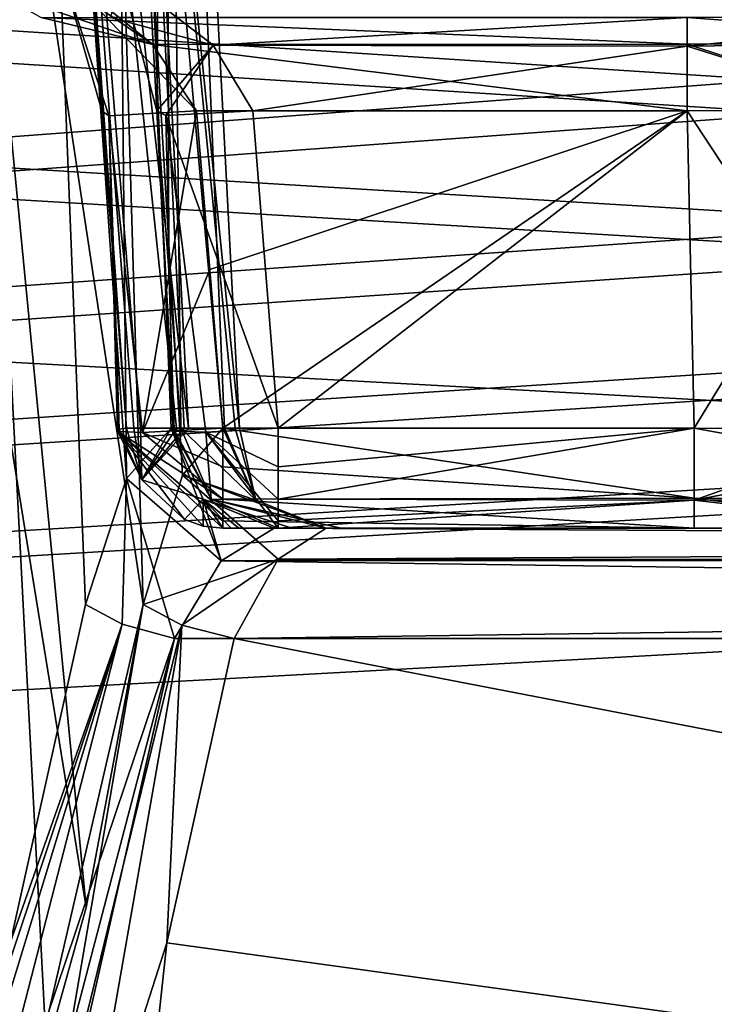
# Model space of a CAD drawing. Header units: inches. Extents: x -9.1 to 9.1, y -1.6 to 4.3.
# Tile 587 of 656: x -0.85 to -0.652, y -1.24 to -0.961. Entities that reach past the tile are written whole.
import ezdxf

# ---------------------------------------------------------------- set-up
doc = ezdxf.new("R2010")
doc.units = ezdxf.units.IN
doc.header["$LTSCALE"] = 65.185185
doc.header["$MEASUREMENT"] = 0
for name, color, linetype in [('2242', 7, 'CONTINUOUS'), ('2366', 7, 'CONTINUOUS'), ('2599', 7, 'CONTINUOUS'), ('2618', 7, 'CONTINUOUS'), ('2748', 7, 'CONTINUOUS'), ('2981', 7, 'CONTINUOUS'), ('2982', 7, 'CONTINUOUS'), ('3036', 7, 'CONTINUOUS'), ('3037', 7, 'CONTINUOUS'), ('3038', 7, 'CONTINUOUS'), ('3045', 7, 'CONTINUOUS'), ('3046', 7, 'CONTINUOUS'), ('3047', 7, 'CONTINUOUS'), ('3048', 7, 'CONTINUOUS'), ('3055', 7, 'CONTINUOUS'), ('3549', 7, 'CONTINUOUS'), ('3571', 7, 'CONTINUOUS'), ('4762', 7, 'CONTINUOUS'), ('4764', 7, 'CONTINUOUS'), ('4765', 7, 'CONTINUOUS'), ('4766', 7, 'CONTINUOUS'), ('4767', 7, 'CONTINUOUS'), ('4782', 7, 'CONTINUOUS'), ('4783', 7, 'CONTINUOUS'), ('4784', 7, 'CONTINUOUS'), ('4823', 7, 'CONTINUOUS'), ('4854', 7, 'CONTINUOUS'), ('4873', 7, 'CONTINUOUS'), ('4874', 7, 'CONTINUOUS'), ('4875', 7, 'CONTINUOUS'), ('4876', 7, 'CONTINUOUS'), ('9359', 7, 'CONTINUOUS'), ('9360', 7, 'CONTINUOUS'), ('9361', 7, 'CONTINUOUS'), ('9363', 7, 'CONTINUOUS'), ('9364', 7, 'CONTINUOUS'), ('9758', 7, 'CONTINUOUS')]:
    doc.layers.add(name, color=color, linetype=linetype)

msp = doc.modelspace()

# ---------------------------------------------------------------- linework, layer by layer
at = {"layer": '2242', "linetype": 'CONTINUOUS'}
for points in [[(-3.12257, -0.63817, 4.57874), (8.57837, -1.57343, 4.62775), (-3.08276, -0.62178, 4.57788), (-3.12257, -0.63817, 4.57874)], [(-3.08276, -0.62178, 4.57788), (8.57837, -1.57343, 4.62775), (-2.87743, -0.63817, 4.57874), (-3.08276, -0.62178, 4.57788)], [(-1.12257, -0.63817, 4.57874), (8.57837, -1.57343, 4.62775), (-1.08276, -0.62178, 4.57788), (-1.12257, -0.63817, 4.57874)], [(8.57837, -1.57343, 4.62775), (-0.87743, -0.63817, 4.57874), (-1.08276, -0.62178, 4.57788), (8.57837, -1.57343, 4.62775)], [(-8.57837, -1.57343, 4.62775), (8.57837, -1.57343, 4.62775), (-8.52935, -0.63817, 4.57874), (-8.57837, -1.57343, 4.62775)], [(-8.52935, -0.63817, 4.57874), (8.57837, -1.57343, 4.62775), (-7.12257, -0.63817, 4.57874), (-8.52935, -0.63817, 4.57874)], [(-7.12257, -0.63817, 4.57874), (8.57837, -1.57343, 4.62775), (-6.87743, -0.63817, 4.57874), (-7.12257, -0.63817, 4.57874)], [(-6.87743, -0.63817, 4.57874), (8.57837, -1.57343, 4.62775), (-6.10626, -0.63866, 4.57876), (-6.87743, -0.63817, 4.57874)], [(-6.10626, -0.63866, 4.57876), (8.57837, -1.57343, 4.62775), (-5.89369, -0.63806, 4.57873), (-6.10626, -0.63866, 4.57876)], [(-5.89369, -0.63806, 4.57873), (8.57837, -1.57343, 4.62775), (-5.12257, -0.63817, 4.57874), (-5.89369, -0.63806, 4.57873)], [(-5.12257, -0.63817, 4.57874), (8.57837, -1.57343, 4.62775), (-4.87743, -0.63817, 4.57874), (-5.12257, -0.63817, 4.57874)], [(-4.87743, -0.63817, 4.57874), (8.57837, -1.57343, 4.62775), (-4.1063, -0.63817, 4.57874), (-4.87743, -0.63817, 4.57874)], [(-4.1063, -0.63817, 4.57874), (8.57837, -1.57343, 4.62775), (-3.89369, -0.63806, 4.57873), (-4.1063, -0.63817, 4.57874)], [(-3.89369, -0.63806, 4.57873), (8.57837, -1.57343, 4.62775), (-3.12257, -0.63817, 4.57874), (-3.89369, -0.63806, 4.57873)], [(-2.87743, -0.63817, 4.57874), (8.57837, -1.57343, 4.62775), (-2.1063, -0.63817, 4.57874), (-2.87743, -0.63817, 4.57874)], [(-2.1063, -0.63817, 4.57874), (8.57837, -1.57343, 4.62775), (-1.89369, -0.63806, 4.57873), (-2.1063, -0.63817, 4.57874)], [(-1.89369, -0.63806, 4.57873), (8.57837, -1.57343, 4.62775), (-1.12257, -0.63817, 4.57874), (-1.89369, -0.63806, 4.57873)], [(0.87743, -0.63817, 4.57874), (-0.87743, -0.63817, 4.57874), (8.57837, -1.57343, 4.62775), (0.87743, -0.63817, 4.57874)]]:
    msp.add_3dface(points, dxfattribs=at)
at = {"layer": '2366', "linetype": 'CONTINUOUS'}
for points in [[(0.8742, -0.63817, 4.47526), (-0.82519, -1.57343, 4.42625), (-0.8742, -0.63817, 4.47526), (0.8742, -0.63817, 4.47526)], [(0.8742, -0.63817, 4.47526), (0.82519, -1.57343, 4.42625), (-0.82519, -1.57343, 4.42625), (0.8742, -0.63817, 4.47526)]]:
    msp.add_3dface(points, dxfattribs=at)
at = {"layer": '2599', "linetype": 'CONTINUOUS'}
for points in [[(-0.92191, -0.63817, -4.47526), (-0.91869, -0.64808, -4.47474), (0.86929, -1.57343, -4.42625), (-0.92191, -0.63817, -4.47526)], [(-0.92191, -0.63817, -4.47526), (0.86929, -1.57343, -4.42625), (0.91724, -0.65843, -4.4742), (-0.92191, -0.63817, -4.47526)], [(-0.91869, -0.64808, -4.47474), (-0.91724, -0.65843, -4.4742), (0.86929, -1.57343, -4.42625), (-0.91869, -0.64808, -4.47474)], [(0.86929, -1.57343, -4.42625), (-0.91724, -0.65843, -4.4742), (-0.86929, -1.57343, -4.42625), (0.86929, -1.57343, -4.42625)]]:
    msp.add_3dface(points, dxfattribs=at)
at = {"layer": '2618', "linetype": 'CONTINUOUS'}
for points in [[(3.12257, -0.63817, -4.57874), (-8.57837, -1.57343, -4.62775), (3.08276, -0.62178, -4.57788), (3.12257, -0.63817, -4.57874)], [(3.08276, -0.62178, -4.57788), (-8.57837, -1.57343, -4.62775), (2.87743, -0.63817, -4.57874), (3.08276, -0.62178, -4.57788)], [(6.1063, -0.63817, -4.57874), (-8.57837, -1.57343, -4.62775), (5.89369, -0.63806, -4.57873), (6.1063, -0.63817, -4.57874)], [(5.89369, -0.63806, -4.57873), (-8.57837, -1.57343, -4.62775), (5.12257, -0.63817, -4.57874), (5.89369, -0.63806, -4.57873)], [(4.1063, -0.63817, -4.57874), (-8.57837, -1.57343, -4.62775), (3.89369, -0.63806, -4.57873), (4.1063, -0.63817, -4.57874)], [(3.89369, -0.63806, -4.57873), (-8.57837, -1.57343, -4.62775), (3.12257, -0.63817, -4.57874), (3.89369, -0.63806, -4.57873)], [(2.1063, -0.63817, -4.57874), (-8.57837, -1.57343, -4.62775), (1.89369, -0.63806, -4.57873), (2.1063, -0.63817, -4.57874)], [(1.89369, -0.63806, -4.57873), (-8.57837, -1.57343, -4.62775), (-1.8937, -0.63817, -4.57874), (1.89369, -0.63806, -4.57873)], [(8.57837, -1.57343, -4.62775), (-8.57837, -1.57343, -4.62775), (8.52935, -0.63817, -4.57874), (8.57837, -1.57343, -4.62775)], [(8.52935, -0.63817, -4.57874), (-8.57837, -1.57343, -4.62775), (7.12257, -0.63817, -4.57874), (8.52935, -0.63817, -4.57874)], [(7.12257, -0.63817, -4.57874), (-8.57837, -1.57343, -4.62775), (6.87743, -0.63817, -4.57874), (7.12257, -0.63817, -4.57874)], [(6.87743, -0.63817, -4.57874), (-8.57837, -1.57343, -4.62775), (6.1063, -0.63817, -4.57874), (6.87743, -0.63817, -4.57874)], [(5.12257, -0.63817, -4.57874), (-8.57837, -1.57343, -4.62775), (4.87743, -0.63817, -4.57874), (5.12257, -0.63817, -4.57874)], [(4.87743, -0.63817, -4.57874), (-8.57837, -1.57343, -4.62775), (4.1063, -0.63817, -4.57874), (4.87743, -0.63817, -4.57874)], [(2.87743, -0.63817, -4.57874), (-8.57837, -1.57343, -4.62775), (2.1063, -0.63817, -4.57874), (2.87743, -0.63817, -4.57874)]]:
    msp.add_3dface(points, dxfattribs=at)
at = {"layer": '2748', "linetype": 'CONTINUOUS'}
for points in [[(-0.80772, -1.22259, 3.73182), (0.83223, -1.44873, 3.82319), (-0.78869, -1.13627, 3.69695), (-0.80772, -1.22259, 3.73182)], [(-0.78869, -1.13627, 3.69695), (0.83223, -1.44873, 3.82319), (0.80561, -1.13627, 3.69695), (-0.78869, -1.13627, 3.69695)], [(-0.83309, -1.30154, 3.76372), (-0.83223, -1.44873, 3.82319), (-0.80772, -1.22259, 3.73182), (-0.83309, -1.30154, 3.76372)], [(-0.83223, -1.44873, 3.82319), (0.83223, -1.44873, 3.82319), (-0.80772, -1.22259, 3.73182), (-0.83223, -1.44873, 3.82319)]]:
    msp.add_3dface(points, dxfattribs=at)
at = {"layer": '2981', "linetype": 'CONTINUOUS'}
for points in [[(-0.77617, -1.105, 3.50597), (-0.7583, -1.105, 3.57724), (-0.65811, -1.105, 3.50597), (-0.77617, -1.105, 3.50597)], [(-0.76255, -1.105, 3.65059), (0.77731, -1.105, 3.65059), (-0.7583, -1.105, 3.57724), (-0.76255, -1.105, 3.65059)], [(-0.7583, -1.105, 3.57724), (0.77731, -1.105, 3.65059), (-0.65811, -1.105, 3.50597), (-0.7583, -1.105, 3.57724)], [(-0.65811, -1.105, 3.50597), (0.77731, -1.105, 3.65059), (-0.58932, -1.105, 3.49227), (-0.65811, -1.105, 3.50597)]]:
    msp.add_3dface(points, dxfattribs=at)
at = {"layer": '2982', "linetype": 'CONTINUOUS'}
for points in [[(-0.78955, -1.105, -3.51133), (-0.7919, -1.105, -3.50597), (-0.65811, -1.105, -3.50597), (-0.78955, -1.105, -3.51133)], [(-0.78735, -1.105, -3.51676), (-0.78955, -1.105, -3.51133), (-0.65811, -1.105, -3.50597), (-0.78735, -1.105, -3.51676)], [(-0.77229, -1.105, -3.58292), (-0.78735, -1.105, -3.51676), (-0.65811, -1.105, -3.50597), (-0.77229, -1.105, -3.58292)], [(-0.77731, -1.105, -3.65059), (-0.77229, -1.105, -3.58292), (-0.65811, -1.105, -3.50597), (-0.77731, -1.105, -3.65059)], [(-0.531, -1.105, -3.45332), (-0.77731, -1.105, -3.65059), (-0.58932, -1.105, -3.49227), (-0.531, -1.105, -3.45332)], [(-0.77731, -1.105, -3.65059), (-0.531, -1.105, -3.45332), (0.15153, -1.105, -2.99939), (-0.77731, -1.105, -3.65059)], [(-0.58932, -1.105, -3.49227), (-0.77731, -1.105, -3.65059), (-0.65811, -1.105, -3.50597), (-0.58932, -1.105, -3.49227)], [(0.77731, -1.105, -3.65059), (-0.77731, -1.105, -3.65059), (0.7728, -1.105, -3.57709), (0.77731, -1.105, -3.65059)], [(0.7728, -1.105, -3.57709), (-0.77731, -1.105, -3.65059), (0.65811, -1.105, -3.50597), (0.7728, -1.105, -3.57709)], [(0.65811, -1.105, -3.50597), (-0.77731, -1.105, -3.65059), (0.58932, -1.105, -3.49227), (0.65811, -1.105, -3.50597)], [(0.58932, -1.105, -3.49227), (-0.77731, -1.105, -3.65059), (0.531, -1.105, -3.45332), (0.58932, -1.105, -3.49227)], [(0.531, -1.105, -3.45332), (-0.77731, -1.105, -3.65059), (0.20418, -1.105, -3.1265), (0.531, -1.105, -3.45332)], [(0.20418, -1.105, -3.1265), (-0.77731, -1.105, -3.65059), (0.16523, -1.105, -3.06818), (0.20418, -1.105, -3.1265)], [(0.16523, -1.105, -3.06818), (-0.77731, -1.105, -3.65059), (0.15153, -1.105, -2.99939), (0.16523, -1.105, -3.06818)]]:
    msp.add_3dface(points, dxfattribs=at)
at = {"layer": '3036', "linetype": 'CONTINUOUS'}
for points in [[(-0.8237, -0.96011, 3.44382), (-0.82081, -0.94779, 3.49825), (-0.79465, -0.96797, 3.46279), (-0.8237, -0.96011, 3.44382)], [(-0.82081, -0.94779, 3.49825), (-0.81064, -0.98664, 3.51368), (-0.79465, -0.96797, 3.46279), (-0.82081, -0.94779, 3.49825)], [(-0.81064, -0.98664, 3.51368), (-0.80808, -0.98796, 3.48448), (-0.79465, -0.96797, 3.46279), (-0.81064, -0.98664, 3.51368)], [(-0.80808, -0.98796, 3.48448), (-0.78338, -0.98664, 3.4713), (-0.79465, -0.96797, 3.46279), (-0.80808, -0.98796, 3.48448)]]:
    msp.add_3dface(points, dxfattribs=at)
at = {"layer": '3037', "linetype": 'CONTINUOUS'}
for points in [[(-0.66006, -0.96011, 3.44382), (-0.8237, -0.96011, 3.44382), (-0.79465, -0.96797, 3.46279), (-0.66006, -0.96011, 3.44382)], [(-0.66006, -0.96011, 3.44382), (-0.79465, -0.96797, 3.46279), (-0.66006, -0.96822, 3.46305), (-0.66006, -0.96011, 3.44382)], [(-0.79465, -0.96797, 3.46279), (-0.78338, -0.98664, 3.4713), (-0.66006, -0.96822, 3.46305), (-0.79465, -0.96797, 3.46279)], [(-0.66006, -0.96822, 3.46305), (-0.78338, -0.98664, 3.4713), (-0.66006, -0.98664, 3.4713), (-0.66006, -0.96822, 3.46305)]]:
    msp.add_3dface(points, dxfattribs=at)
at = {"layer": '3038', "linetype": 'CONTINUOUS'}
for points in [[(-0.57392, -0.95949, 3.40811), (-0.66006, -0.96011, 3.44382), (-0.66006, -0.96822, 3.46305), (-0.57392, -0.95949, 3.40811)], [(-0.57392, -0.95949, 3.40811), (-0.66006, -0.96822, 3.46305), (-0.56056, -0.96704, 3.42132), (-0.57392, -0.95949, 3.40811)], [(-0.56056, -0.96704, 3.42132), (-0.66006, -0.96822, 3.46305), (-0.60273, -0.98636, 3.45988), (-0.56056, -0.96704, 3.42132)], [(-0.66006, -0.96822, 3.46305), (-0.66006, -0.98664, 3.4713), (-0.60273, -0.98636, 3.45988), (-0.66006, -0.96822, 3.46305)]]:
    msp.add_3dface(points, dxfattribs=at)
at = {"layer": '3045', "linetype": 'CONTINUOUS'}
for points in [[(-0.54581, -1.09648, 3.43851), (-0.55218, -1.07657, 3.43214), (-0.65811, -1.09704, 3.48561), (-0.54581, -1.09648, 3.43851)], [(-0.65811, -1.09704, 3.48561), (-0.55218, -1.07657, 3.43214), (-0.60078, -1.0767, 3.46462), (-0.65811, -1.09704, 3.48561)], [(-0.65811, -1.07657, 3.47601), (-0.65811, -1.09704, 3.48561), (-0.60078, -1.0767, 3.46462), (-0.65811, -1.07657, 3.47601)], [(-0.58932, -1.105, 3.49227), (-0.54581, -1.09648, 3.43851), (-0.65811, -1.09704, 3.48561), (-0.58932, -1.105, 3.49227)], [(-0.65811, -1.105, 3.50597), (-0.58932, -1.105, 3.49227), (-0.65811, -1.09704, 3.48561), (-0.65811, -1.105, 3.50597)]]:
    msp.add_3dface(points, dxfattribs=at)
at = {"layer": '3046', "linetype": 'CONTINUOUS'}
for points in [[(-0.65811, -1.09704, 3.48561), (-0.65811, -1.07657, 3.47601), (-0.77617, -1.09676, 3.48532), (-0.65811, -1.09704, 3.48561)], [(-0.77617, -1.09676, 3.48532), (-0.65811, -1.07657, 3.47601), (-0.77617, -1.08756, 3.47872), (-0.77617, -1.09676, 3.48532)], [(-0.77617, -1.08756, 3.47872), (-0.65811, -1.07657, 3.47601), (-0.77617, -1.07657, 3.47601), (-0.77617, -1.08756, 3.47872)], [(-0.65811, -1.09704, 3.48561), (-0.77617, -1.09676, 3.48532), (-0.77617, -1.10286, 3.49485), (-0.65811, -1.09704, 3.48561)], [(-0.77617, -1.105, 3.50597), (-0.65811, -1.105, 3.50597), (-0.65811, -1.09704, 3.48561), (-0.77617, -1.105, 3.50597)], [(-0.77617, -1.105, 3.50597), (-0.65811, -1.09704, 3.48561), (-0.77617, -1.10286, 3.49485), (-0.77617, -1.105, 3.50597)]]:
    msp.add_3dface(points, dxfattribs=at)
at = {"layer": '3047', "linetype": 'CONTINUOUS'}
for points in [[(-0.80572, -1.07708, 3.51072), (-0.79521, -1.09676, 3.51397), (-0.80598, -1.07747, 3.50362), (-0.80572, -1.07708, 3.51072)], [(-0.80598, -1.07747, 3.50362), (-0.79521, -1.09676, 3.51397), (-0.79672, -1.07776, 3.48428), (-0.80598, -1.07747, 3.50362)], [(-0.8038, -1.07657, 3.51757), (-0.79521, -1.09676, 3.51397), (-0.80572, -1.07708, 3.51072), (-0.8038, -1.07657, 3.51757)], [(-0.77617, -1.08756, 3.47872), (-0.77617, -1.07657, 3.47601), (-0.79672, -1.07776, 3.48428), (-0.77617, -1.08756, 3.47872)], [(-0.79521, -1.09676, 3.51397), (-0.77617, -1.105, 3.50597), (-0.79672, -1.07776, 3.48428), (-0.79521, -1.09676, 3.51397)], [(-0.77617, -1.105, 3.50597), (-0.77617, -1.10286, 3.49485), (-0.79672, -1.07776, 3.48428), (-0.77617, -1.105, 3.50597)], [(-0.77617, -1.09676, 3.48532), (-0.77617, -1.08756, 3.47872), (-0.79672, -1.07776, 3.48428), (-0.77617, -1.09676, 3.48532)], [(-0.77617, -1.10286, 3.49485), (-0.77617, -1.09676, 3.48532), (-0.79672, -1.07776, 3.48428), (-0.77617, -1.10286, 3.49485)]]:
    msp.add_3dface(points, dxfattribs=at)
at = {"layer": '3048', "linetype": 'CONTINUOUS'}
for points in [[(-0.80808, -0.98796, 3.48448), (-0.81064, -0.98664, 3.51368), (-0.80598, -1.07747, 3.50362), (-0.80808, -0.98796, 3.48448)], [(-0.81064, -0.98664, 3.51368), (-0.80572, -1.07708, 3.51072), (-0.80598, -1.07747, 3.50362), (-0.81064, -0.98664, 3.51368)], [(-0.80572, -1.07708, 3.51072), (-0.81064, -0.98664, 3.51368), (-0.80719, -1.03167, 3.51562), (-0.80572, -1.07708, 3.51072)], [(-0.78338, -0.98664, 3.4713), (-0.80808, -0.98796, 3.48448), (-0.77617, -1.07657, 3.47601), (-0.78338, -0.98664, 3.4713)], [(-0.77617, -1.07657, 3.47601), (-0.80808, -0.98796, 3.48448), (-0.79672, -1.07776, 3.48428), (-0.77617, -1.07657, 3.47601)], [(-0.80808, -0.98796, 3.48448), (-0.80598, -1.07747, 3.50362), (-0.79672, -1.07776, 3.48428), (-0.80808, -0.98796, 3.48448)], [(-0.8038, -1.07657, 3.51757), (-0.80572, -1.07708, 3.51072), (-0.80719, -1.03167, 3.51562), (-0.8038, -1.07657, 3.51757)]]:
    msp.add_3dface(points, dxfattribs=at)
at = {"layer": '3055', "linetype": 'CONTINUOUS'}
for points in [[(-0.66006, -0.98664, 3.4713), (-0.78338, -0.98664, 3.4713), (-0.77617, -1.07657, 3.47601), (-0.66006, -0.98664, 3.4713)], [(-0.65811, -1.07657, 3.47601), (-0.66006, -0.98664, 3.4713), (-0.77617, -1.07657, 3.47601), (-0.65811, -1.07657, 3.47601)]]:
    msp.add_3dface(points, dxfattribs=at)
at = {"layer": '3549', "linetype": 'CONTINUOUS'}
for points in [[(-0.80561, -1.13627, -3.69695), (0.80561, -1.13627, -3.69695), (-0.87633, -1.44873, -3.82319), (-0.80561, -1.13627, -3.69695)], [(-0.87633, -1.44873, -3.82319), (0.80561, -1.13627, -3.69695), (0.83329, -1.24326, -3.74017), (-0.87633, -1.44873, -3.82319)], [(-0.83477, -1.24736, -3.74183), (-0.80561, -1.13627, -3.69695), (-0.87633, -1.44873, -3.82319), (-0.83477, -1.24736, -3.74183)]]:
    msp.add_3dface(points, dxfattribs=at)
at = {"layer": '3571', "linetype": 'CONTINUOUS'}
for points in [[(-0.79933, -0.98664, -3.4713), (-0.66006, -0.98664, -3.4713), (-0.79558, -1.0316, -3.47365), (-0.79933, -0.98664, -3.4713)], [(-0.79558, -1.0316, -3.47365), (-0.66006, -0.98664, -3.4713), (-0.7919, -1.07657, -3.47601), (-0.79558, -1.0316, -3.47365)], [(-0.66006, -0.98664, -3.4713), (-0.65811, -1.07657, -3.47601), (-0.7919, -1.07657, -3.47601), (-0.66006, -0.98664, -3.4713)]]:
    msp.add_3dface(points, dxfattribs=at)
at = {"layer": '4762', "linetype": 'CONTINUOUS'}
for points in [[(-0.85542, -1.23681, -3.74786), (-0.84953, -0.65843, -3.69224), (-0.83082, -1.1266, -3.70858), (-0.85542, -1.23681, -3.74786)], [(-0.83746, -0.94705, -3.49853), (-0.82621, -0.98664, -3.51448), (-0.84953, -0.65843, -3.50776), (-0.83746, -0.94705, -3.49853)], [(-0.82621, -0.98664, -3.51448), (-0.82267, -1.03168, -3.51639), (-0.84953, -0.65843, -3.50776), (-0.82621, -0.98664, -3.51448)], [(-0.82267, -1.03168, -3.51639), (-0.8192, -1.07657, -3.5183), (-0.84953, -0.65843, -3.50776), (-0.82267, -1.03168, -3.51639)], [(-0.8192, -1.07657, -3.5183), (-0.81716, -1.07657, -3.52297), (-0.84953, -0.65843, -3.50776), (-0.8192, -1.07657, -3.5183)], [(-0.80504, -1.07657, -3.5632), (-0.8016, -1.07657, -3.6), (-0.84953, -0.65843, -3.50776), (-0.80504, -1.07657, -3.5632)], [(-0.84953, -0.65843, -3.50776), (-0.8016, -1.07657, -3.6), (-0.82351, -0.65843, -3.6), (-0.84953, -0.65843, -3.50776)], [(-0.81525, -1.07657, -3.52768), (-0.80504, -1.07657, -3.5632), (-0.84953, -0.65843, -3.50776), (-0.81525, -1.07657, -3.52768)], [(-0.81716, -1.07657, -3.52297), (-0.81525, -1.07657, -3.52768), (-0.84953, -0.65843, -3.50776), (-0.81716, -1.07657, -3.52297)], [(-0.84953, -0.65843, -3.69224), (-0.82351, -0.65843, -3.6), (-0.81926, -1.09086, -3.68363), (-0.84953, -0.65843, -3.69224)], [(-0.83082, -1.1266, -3.70858), (-0.84953, -0.65843, -3.69224), (-0.81926, -1.09086, -3.68363), (-0.83082, -1.1266, -3.70858)], [(-0.82351, -0.65843, -3.6), (-0.8016, -1.07657, -3.6), (-0.80283, -1.07657, -3.62211), (-0.82351, -0.65843, -3.6)], [(-0.81926, -1.09086, -3.68363), (-0.82351, -0.65843, -3.6), (-0.80653, -1.07657, -3.64395), (-0.81926, -1.09086, -3.68363)], [(-0.80653, -1.07657, -3.64395), (-0.82351, -0.65843, -3.6), (-0.80283, -1.07657, -3.62211), (-0.80653, -1.07657, -3.64395)]]:
    msp.add_3dface(points, dxfattribs=at)
at = {"layer": '4764', "linetype": 'CONTINUOUS'}
for points in [[(-0.81716, -1.07657, -3.52297), (-0.8192, -1.07657, -3.5183), (-0.81488, -1.09129, -3.51627), (-0.81716, -1.07657, -3.52297)], [(-0.81525, -1.07657, -3.52768), (-0.81716, -1.07657, -3.52297), (-0.81488, -1.09129, -3.51627), (-0.81525, -1.07657, -3.52768)], [(-0.80504, -1.07657, -3.5632), (-0.81525, -1.07657, -3.52768), (-0.81488, -1.09129, -3.51627), (-0.80504, -1.07657, -3.5632)], [(-0.8016, -1.07657, -3.6), (-0.80504, -1.07657, -3.5632), (-0.81488, -1.09129, -3.51627), (-0.8016, -1.07657, -3.6)], [(-0.80283, -1.07657, -3.62211), (-0.8016, -1.07657, -3.6), (-0.81488, -1.09129, -3.51627), (-0.80283, -1.07657, -3.62211)], [(-0.80653, -1.07657, -3.64395), (-0.80283, -1.07657, -3.62211), (-0.81488, -1.09129, -3.51627), (-0.80653, -1.07657, -3.64395)], [(-0.80653, -1.07657, -3.64395), (-0.81488, -1.09129, -3.51627), (-0.79745, -1.09676, -3.64601), (-0.80653, -1.07657, -3.64395)], [(-0.81488, -1.09129, -3.51627), (-0.80278, -1.10252, -3.51089), (-0.79745, -1.09676, -3.64601), (-0.81488, -1.09129, -3.51627)], [(-0.80278, -1.10252, -3.51089), (-0.79745, -1.10437, -3.50848), (-0.79745, -1.09676, -3.64601), (-0.80278, -1.10252, -3.51089)], [(-0.78955, -1.105, -3.51133), (-0.78735, -1.105, -3.51676), (-0.79745, -1.09676, -3.64601), (-0.78955, -1.105, -3.51133)], [(-0.79745, -1.09676, -3.64601), (-0.78735, -1.105, -3.51676), (-0.77229, -1.105, -3.58292), (-0.79745, -1.09676, -3.64601)], [(-0.7919, -1.105, -3.50597), (-0.78955, -1.105, -3.51133), (-0.79745, -1.09676, -3.64601), (-0.7919, -1.105, -3.50597)], [(-0.79745, -1.10437, -3.50848), (-0.7919, -1.105, -3.50597), (-0.79745, -1.09676, -3.64601), (-0.79745, -1.10437, -3.50848)], [(-0.77731, -1.105, -3.65059), (-0.79745, -1.09676, -3.64601), (-0.77229, -1.105, -3.58292), (-0.77731, -1.105, -3.65059)]]:
    msp.add_3dface(points, dxfattribs=at)
at = {"layer": '4765', "linetype": 'CONTINUOUS'}
for points in [[(-0.82128, -1.07688, -3.51173), (-0.8218, -1.07742, -3.5061), (-0.81488, -1.09129, -3.51627), (-0.82128, -1.07688, -3.51173)], [(-0.8218, -1.07742, -3.5061), (-0.7919, -1.105, -3.50597), (-0.79745, -1.10437, -3.50848), (-0.8218, -1.07742, -3.5061)], [(-0.8218, -1.07742, -3.5061), (-0.79745, -1.10437, -3.50848), (-0.80278, -1.10252, -3.51089), (-0.8218, -1.07742, -3.5061)], [(-0.8218, -1.07742, -3.5061), (-0.80278, -1.10252, -3.51089), (-0.81488, -1.09129, -3.51627), (-0.8218, -1.07742, -3.5061)], [(-0.7919, -1.105, -3.50597), (-0.8218, -1.07742, -3.5061), (-0.7919, -1.10286, -3.49485), (-0.7919, -1.105, -3.50597)], [(-0.8218, -1.07742, -3.5061), (-0.82169, -1.07755, -3.50355), (-0.7919, -1.10286, -3.49485), (-0.8218, -1.07742, -3.5061)], [(-0.82169, -1.07755, -3.50355), (-0.81467, -1.07785, -3.48665), (-0.7919, -1.09676, -3.48532), (-0.82169, -1.07755, -3.50355)], [(-0.82169, -1.07755, -3.50355), (-0.7919, -1.09676, -3.48532), (-0.7919, -1.10286, -3.49485), (-0.82169, -1.07755, -3.50355)], [(-0.8192, -1.07657, -3.5183), (-0.82128, -1.07688, -3.51173), (-0.81488, -1.09129, -3.51627), (-0.8192, -1.07657, -3.5183)], [(-0.81467, -1.07785, -3.48665), (-0.7919, -1.07657, -3.47601), (-0.7919, -1.08756, -3.47872), (-0.81467, -1.07785, -3.48665)], [(-0.7919, -1.09676, -3.48532), (-0.81467, -1.07785, -3.48665), (-0.7919, -1.08756, -3.47872), (-0.7919, -1.09676, -3.48532)]]:
    msp.add_3dface(points, dxfattribs=at)
at = {"layer": '4766', "linetype": 'CONTINUOUS'}
for points in [[(-0.7919, -1.07657, -3.47601), (-0.65811, -1.07657, -3.47601), (-0.65811, -1.09648, -3.48503), (-0.7919, -1.07657, -3.47601)], [(-0.7919, -1.07657, -3.47601), (-0.65811, -1.09648, -3.48503), (-0.7919, -1.08756, -3.47872), (-0.7919, -1.07657, -3.47601)], [(-0.65811, -1.09648, -3.48503), (-0.7919, -1.09676, -3.48532), (-0.7919, -1.08756, -3.47872), (-0.65811, -1.09648, -3.48503)], [(-0.65811, -1.09648, -3.48503), (-0.65811, -1.105, -3.50597), (-0.7919, -1.09676, -3.48532), (-0.65811, -1.09648, -3.48503)], [(-0.7919, -1.09676, -3.48532), (-0.65811, -1.105, -3.50597), (-0.7919, -1.10286, -3.49485), (-0.7919, -1.09676, -3.48532)], [(-0.65811, -1.105, -3.50597), (-0.7919, -1.105, -3.50597), (-0.7919, -1.10286, -3.49485), (-0.65811, -1.105, -3.50597)]]:
    msp.add_3dface(points, dxfattribs=at)
at = {"layer": '4767', "linetype": 'CONTINUOUS'}
for points in [[(-0.65811, -1.07657, -3.47601), (-0.60078, -1.0767, -3.46462), (-0.54539, -1.09704, -3.43893), (-0.65811, -1.07657, -3.47601)], [(-0.65811, -1.07657, -3.47601), (-0.54539, -1.09704, -3.43893), (-0.65811, -1.09648, -3.48503), (-0.65811, -1.07657, -3.47601)], [(-0.58932, -1.105, -3.49227), (-0.65811, -1.105, -3.50597), (-0.65811, -1.09648, -3.48503), (-0.58932, -1.105, -3.49227)], [(-0.54539, -1.09704, -3.43893), (-0.58932, -1.105, -3.49227), (-0.65811, -1.09648, -3.48503), (-0.54539, -1.09704, -3.43893)]]:
    msp.add_3dface(points, dxfattribs=at)
at = {"layer": '4782', "linetype": 'CONTINUOUS'}
for points in [[(-0.77731, -1.105, -3.65059), (0.79205, -1.11389, -3.67904), (-0.79237, -1.11424, -3.67954), (-0.77731, -1.105, -3.65059)], [(-0.77731, -1.105, -3.65059), (0.77731, -1.105, -3.65059), (0.79205, -1.11389, -3.67904), (-0.77731, -1.105, -3.65059)], [(-0.79237, -1.11424, -3.67954), (0.80561, -1.13627, -3.69695), (-0.80561, -1.13627, -3.69695), (-0.79237, -1.11424, -3.67954)], [(0.79205, -1.11389, -3.67904), (0.80561, -1.13627, -3.69695), (-0.79237, -1.11424, -3.67954), (0.79205, -1.11389, -3.67904)]]:
    msp.add_3dface(points, dxfattribs=at)
at = {"layer": '4783', "linetype": 'CONTINUOUS'}
for points in [[(-0.81926, -1.09086, -3.68363), (-0.80653, -1.07657, -3.64395), (-0.79237, -1.11424, -3.67954), (-0.81926, -1.09086, -3.68363)], [(-0.80653, -1.07657, -3.64395), (-0.79745, -1.09676, -3.64601), (-0.79237, -1.11424, -3.67954), (-0.80653, -1.07657, -3.64395)], [(-0.83082, -1.1266, -3.70858), (-0.81926, -1.09086, -3.68363), (-0.8204, -1.13225, -3.69968), (-0.83082, -1.1266, -3.70858)], [(-0.81926, -1.09086, -3.68363), (-0.80561, -1.13627, -3.69695), (-0.8204, -1.13225, -3.69968), (-0.81926, -1.09086, -3.68363)], [(-0.81926, -1.09086, -3.68363), (-0.79237, -1.11424, -3.67954), (-0.80561, -1.13627, -3.69695), (-0.81926, -1.09086, -3.68363)], [(-0.79745, -1.09676, -3.64601), (-0.77731, -1.105, -3.65059), (-0.79237, -1.11424, -3.67954), (-0.79745, -1.09676, -3.64601)]]:
    msp.add_3dface(points, dxfattribs=at)
at = {"layer": '4784', "linetype": 'CONTINUOUS'}
for points in [[(-0.85542, -1.23681, -3.74786), (-0.83082, -1.1266, -3.70858), (-0.8204, -1.13225, -3.69968), (-0.85542, -1.23681, -3.74786)], [(-0.8886, -1.3257, -3.77974), (-0.85542, -1.23681, -3.74786), (-0.8204, -1.13225, -3.69968), (-0.8886, -1.3257, -3.77974)], [(-0.8886, -1.3257, -3.77974), (-0.8204, -1.13225, -3.69968), (-0.88114, -1.33086, -3.77718), (-0.8886, -1.3257, -3.77974)], [(-0.8204, -1.13225, -3.69968), (-0.87282, -1.33537, -3.77739), (-0.88114, -1.33086, -3.77718), (-0.8204, -1.13225, -3.69968)], [(-0.8204, -1.13225, -3.69968), (-0.80561, -1.13627, -3.69695), (-0.87282, -1.33537, -3.77739), (-0.8204, -1.13225, -3.69968)], [(-0.87282, -1.33537, -3.77739), (-0.80561, -1.13627, -3.69695), (-0.83477, -1.24736, -3.74183), (-0.87282, -1.33537, -3.77739)]]:
    msp.add_3dface(points, dxfattribs=at)
at = {"layer": '4823', "linetype": 'CONTINUOUS'}
for points in [[(-0.83069, -1.21261, 3.74039), (-0.81448, -1.1266, 3.70953), (-0.8827, -0.67738, 3.75187), (-0.83069, -1.21261, 3.74039)], [(-0.8827, -0.67738, 3.75187), (-0.81448, -1.1266, 3.70953), (-0.82776, -0.67738, 3.6846), (-0.8827, -0.67738, 3.75187)], [(-0.86766, -0.98491, 3.76049), (-0.83069, -1.21261, 3.74039), (-0.8827, -0.67738, 3.75187), (-0.86766, -0.98491, 3.76049)], [(-0.81064, -0.98664, 3.51368), (-0.82081, -0.94779, 3.49825), (-0.82776, -0.67738, 3.5154), (-0.81064, -0.98664, 3.51368)], [(-0.8081, -0.67738, 3.6), (-0.81064, -0.98664, 3.51368), (-0.82776, -0.67738, 3.5154), (-0.8081, -0.67738, 3.6)], [(-0.80333, -1.0899, 3.68313), (-0.79186, -1.07657, 3.64435), (-0.82776, -0.67738, 3.6846), (-0.80333, -1.0899, 3.68313)], [(-0.79186, -1.07657, 3.64435), (-0.78836, -1.07657, 3.6223), (-0.82776, -0.67738, 3.6846), (-0.79186, -1.07657, 3.64435)], [(-0.81448, -1.1266, 3.70953), (-0.80333, -1.0899, 3.68313), (-0.82776, -0.67738, 3.6846), (-0.81448, -1.1266, 3.70953)], [(-0.78836, -1.07657, 3.6223), (-0.78718, -1.07657, 3.6), (-0.82776, -0.67738, 3.6846), (-0.78836, -1.07657, 3.6223)], [(-0.82776, -0.67738, 3.6846), (-0.78718, -1.07657, 3.6), (-0.8081, -0.67738, 3.6), (-0.82776, -0.67738, 3.6846)], [(-0.80719, -1.03167, 3.51562), (-0.81064, -0.98664, 3.51368), (-0.8081, -0.67738, 3.6), (-0.80719, -1.03167, 3.51562)], [(-0.78718, -1.07657, 3.6), (-0.79138, -1.07657, 3.55796), (-0.8081, -0.67738, 3.6), (-0.78718, -1.07657, 3.6)], [(-0.79138, -1.07657, 3.55796), (-0.8038, -1.07657, 3.51757), (-0.8081, -0.67738, 3.6), (-0.79138, -1.07657, 3.55796)], [(-0.8038, -1.07657, 3.51757), (-0.80719, -1.03167, 3.51562), (-0.8081, -0.67738, 3.6), (-0.8038, -1.07657, 3.51757)], [(-0.85277, -1.29188, 3.76895), (-0.83069, -1.21261, 3.74039), (-0.86766, -0.98491, 3.76049), (-0.85277, -1.29188, 3.76895)]]:
    msp.add_3dface(points, dxfattribs=at)
at = {"layer": '4854', "linetype": 'CONTINUOUS'}
for points in [[(-0.8742, -0.63817, 4.47526), (-0.84665, -1.5728, 4.41726), (-0.89512, -0.63882, 4.46669), (-0.8742, -0.63817, 4.47526)], [(-0.84665, -1.5728, 4.41726), (-0.85514, -1.57343, 4.39629), (-0.89512, -0.63882, 4.46669), (-0.84665, -1.5728, 4.41726)], [(-0.82519, -1.57343, 4.42625), (-0.84665, -1.5728, 4.41726), (-0.8742, -0.63817, 4.47526), (-0.82519, -1.57343, 4.42625)]]:
    msp.add_3dface(points, dxfattribs=at)
at = {"layer": '4873', "linetype": 'CONTINUOUS'}
for points in [[(0.79237, -1.11424, 3.67955), (0.77731, -1.105, 3.65059), (-0.77617, -1.11378, 3.67888), (0.79237, -1.11424, 3.67955)], [(-0.77617, -1.11378, 3.67888), (0.77731, -1.105, 3.65059), (-0.76255, -1.105, 3.65059), (-0.77617, -1.11378, 3.67888)], [(-0.78869, -1.13627, 3.69695), (0.79237, -1.11424, 3.67955), (-0.77617, -1.11378, 3.67888), (-0.78869, -1.13627, 3.69695)], [(-0.78869, -1.13627, 3.69695), (0.80561, -1.13627, 3.69695), (0.79237, -1.11424, 3.67955), (-0.78869, -1.13627, 3.69695)]]:
    msp.add_3dface(points, dxfattribs=at)
at = {"layer": '4874', "linetype": 'CONTINUOUS'}
for points in [[(-0.7825, -1.09701, 3.64634), (-0.79186, -1.07657, 3.64435), (-0.80333, -1.0899, 3.68313), (-0.7825, -1.09701, 3.64634)], [(-0.81448, -1.1266, 3.70953), (-0.77617, -1.11378, 3.67888), (-0.80333, -1.0899, 3.68313), (-0.81448, -1.1266, 3.70953)], [(-0.77617, -1.11378, 3.67888), (-0.76255, -1.105, 3.65059), (-0.80333, -1.0899, 3.68313), (-0.77617, -1.11378, 3.67888)], [(-0.76255, -1.105, 3.65059), (-0.7825, -1.09701, 3.64634), (-0.80333, -1.0899, 3.68313), (-0.76255, -1.105, 3.65059)], [(-0.80347, -1.13251, 3.69975), (-0.77617, -1.11378, 3.67888), (-0.81448, -1.1266, 3.70953), (-0.80347, -1.13251, 3.69975)], [(-0.78869, -1.13627, 3.69695), (-0.77617, -1.11378, 3.67888), (-0.80347, -1.13251, 3.69975), (-0.78869, -1.13627, 3.69695)]]:
    msp.add_3dface(points, dxfattribs=at)
at = {"layer": '4875', "linetype": 'CONTINUOUS'}
for points in [[(-0.79138, -1.07657, 3.55796), (-0.7825, -1.09701, 3.64634), (-0.8038, -1.07657, 3.51757), (-0.79138, -1.07657, 3.55796)], [(-0.8038, -1.07657, 3.51757), (-0.7825, -1.09701, 3.64634), (-0.79521, -1.09676, 3.51397), (-0.8038, -1.07657, 3.51757)], [(-0.79186, -1.07657, 3.64435), (-0.7825, -1.09701, 3.64634), (-0.78836, -1.07657, 3.6223), (-0.79186, -1.07657, 3.64435)], [(-0.78718, -1.07657, 3.6), (-0.7825, -1.09701, 3.64634), (-0.79138, -1.07657, 3.55796), (-0.78718, -1.07657, 3.6)], [(-0.78836, -1.07657, 3.6223), (-0.7825, -1.09701, 3.64634), (-0.78718, -1.07657, 3.6), (-0.78836, -1.07657, 3.6223)], [(-0.7825, -1.09701, 3.64634), (-0.76255, -1.105, 3.65059), (-0.79521, -1.09676, 3.51397), (-0.7825, -1.09701, 3.64634)], [(-0.79521, -1.09676, 3.51397), (-0.76255, -1.105, 3.65059), (-0.7583, -1.105, 3.57724), (-0.79521, -1.09676, 3.51397)], [(-0.77617, -1.105, 3.50597), (-0.79521, -1.09676, 3.51397), (-0.7583, -1.105, 3.57724), (-0.77617, -1.105, 3.50597)]]:
    msp.add_3dface(points, dxfattribs=at)
at = {"layer": '4876', "linetype": 'CONTINUOUS'}
for points in [[(-0.81448, -1.1266, 3.70953), (-0.83069, -1.21261, 3.74039), (-0.85277, -1.29188, 3.76895), (-0.81448, -1.1266, 3.70953)], [(-0.81448, -1.1266, 3.70953), (-0.85277, -1.29188, 3.76895), (-0.84375, -1.2972, 3.76435), (-0.81448, -1.1266, 3.70953)], [(-0.80347, -1.13251, 3.69975), (-0.81448, -1.1266, 3.70953), (-0.84375, -1.2972, 3.76435), (-0.80347, -1.13251, 3.69975)], [(-0.83309, -1.30154, 3.76372), (-0.80347, -1.13251, 3.69975), (-0.84375, -1.2972, 3.76435), (-0.83309, -1.30154, 3.76372)], [(-0.83309, -1.30154, 3.76372), (-0.80772, -1.22259, 3.73182), (-0.80347, -1.13251, 3.69975), (-0.83309, -1.30154, 3.76372)], [(-0.80772, -1.22259, 3.73182), (-0.78869, -1.13627, 3.69695), (-0.80347, -1.13251, 3.69975), (-0.80772, -1.22259, 3.73182)]]:
    msp.add_3dface(points, dxfattribs=at)
at = {"layer": '9359', "linetype": 'CONTINUOUS'}
for points in [[(-0.66006, -0.96011, -3.44382), (-0.57392, -0.95949, -3.40811), (-0.56018, -0.96755, -3.42169), (-0.66006, -0.96011, -3.44382)], [(-0.66006, -0.96011, -3.44382), (-0.56018, -0.96755, -3.42169), (-0.66006, -0.96771, -3.46252), (-0.66006, -0.96011, -3.44382)], [(-0.66006, -0.96771, -3.46252), (-0.56018, -0.96755, -3.42169), (-0.60275, -0.98636, -3.45989), (-0.66006, -0.96771, -3.46252)], [(-0.66006, -0.98664, -3.4713), (-0.66006, -0.96771, -3.46252), (-0.60275, -0.98636, -3.45989), (-0.66006, -0.98664, -3.4713)]]:
    msp.add_3dface(points, dxfattribs=at)
at = {"layer": '9360', "linetype": 'CONTINUOUS'}
for points in [[(-0.84344, -0.96011, -3.44382), (-0.66006, -0.96011, -3.44382), (-0.66006, -0.96771, -3.46252), (-0.84344, -0.96011, -3.44382)], [(-0.84344, -0.96011, -3.44382), (-0.66006, -0.96771, -3.46252), (-0.81173, -0.96775, -3.46256), (-0.84344, -0.96011, -3.44382)], [(-0.66006, -0.96771, -3.46252), (-0.66006, -0.98664, -3.4713), (-0.81173, -0.96775, -3.46256), (-0.66006, -0.96771, -3.46252)], [(-0.81173, -0.96775, -3.46256), (-0.66006, -0.98664, -3.4713), (-0.79933, -0.98664, -3.4713), (-0.81173, -0.96775, -3.46256)]]:
    msp.add_3dface(points, dxfattribs=at)
at = {"layer": '9361', "linetype": 'CONTINUOUS'}
for points in [[(-0.85838, -0.95171, -3.45885), (-0.81173, -0.96775, -3.46256), (-0.86468, -0.93169, -3.46547), (-0.85838, -0.95171, -3.45885)], [(-0.86468, -0.93169, -3.46547), (-0.81173, -0.96775, -3.46256), (-0.83746, -0.94705, -3.49853), (-0.86468, -0.93169, -3.46547)], [(-0.81173, -0.96775, -3.46256), (-0.79933, -0.98664, -3.4713), (-0.83746, -0.94705, -3.49853), (-0.81173, -0.96775, -3.46256)], [(-0.83746, -0.94705, -3.49853), (-0.79933, -0.98664, -3.4713), (-0.82426, -0.98803, -3.48483), (-0.83746, -0.94705, -3.49853)], [(-0.82621, -0.98664, -3.51448), (-0.83746, -0.94705, -3.49853), (-0.82426, -0.98803, -3.48483), (-0.82621, -0.98664, -3.51448)], [(-0.84344, -0.96011, -3.44382), (-0.81173, -0.96775, -3.46256), (-0.85838, -0.95171, -3.45885), (-0.84344, -0.96011, -3.44382)]]:
    msp.add_3dface(points, dxfattribs=at)
at = {"layer": '9363', "linetype": 'CONTINUOUS'}
for points in [[(-0.82621, -0.98664, -3.51448), (-0.82426, -0.98803, -3.48483), (-0.82267, -1.03168, -3.51639), (-0.82621, -0.98664, -3.51448)], [(-0.82426, -0.98803, -3.48483), (-0.79933, -0.98664, -3.4713), (-0.81467, -1.07785, -3.48665), (-0.82426, -0.98803, -3.48483)], [(-0.82267, -1.03168, -3.51639), (-0.82426, -0.98803, -3.48483), (-0.82128, -1.07688, -3.51173), (-0.82267, -1.03168, -3.51639)], [(-0.82128, -1.07688, -3.51173), (-0.82426, -0.98803, -3.48483), (-0.8218, -1.07742, -3.5061), (-0.82128, -1.07688, -3.51173)], [(-0.8218, -1.07742, -3.5061), (-0.82426, -0.98803, -3.48483), (-0.82169, -1.07755, -3.50355), (-0.8218, -1.07742, -3.5061)], [(-0.82169, -1.07755, -3.50355), (-0.82426, -0.98803, -3.48483), (-0.81467, -1.07785, -3.48665), (-0.82169, -1.07755, -3.50355)], [(-0.79933, -0.98664, -3.4713), (-0.79558, -1.0316, -3.47365), (-0.81467, -1.07785, -3.48665), (-0.79933, -0.98664, -3.4713)], [(-0.8192, -1.07657, -3.5183), (-0.82267, -1.03168, -3.51639), (-0.82128, -1.07688, -3.51173), (-0.8192, -1.07657, -3.5183)], [(-0.79558, -1.0316, -3.47365), (-0.7919, -1.07657, -3.47601), (-0.81467, -1.07785, -3.48665), (-0.79558, -1.0316, -3.47365)]]:
    msp.add_3dface(points, dxfattribs=at)
at = {"layer": '9364', "linetype": 'CONTINUOUS'}
for points in [[(-0.66006, -0.98664, -3.4713), (-0.60275, -0.98636, -3.45989), (-0.65811, -1.07657, -3.47601), (-0.66006, -0.98664, -3.4713)], [(-0.65811, -1.07657, -3.47601), (-0.60275, -0.98636, -3.45989), (-0.60078, -1.0767, -3.46462), (-0.65811, -1.07657, -3.47601)]]:
    msp.add_3dface(points, dxfattribs=at)
at = {"layer": '9758', "linetype": 'CONTINUOUS'}
for points in [[(-0.60273, -0.98636, 3.45988), (-0.66006, -0.98664, 3.4713), (-0.60078, -1.0767, 3.46462), (-0.60273, -0.98636, 3.45988)], [(-0.66006, -0.98664, 3.4713), (-0.65811, -1.07657, 3.47601), (-0.60078, -1.0767, 3.46462), (-0.66006, -0.98664, 3.4713)]]:
    msp.add_3dface(points, dxfattribs=at)

doc.saveas('drawing.dxf')
